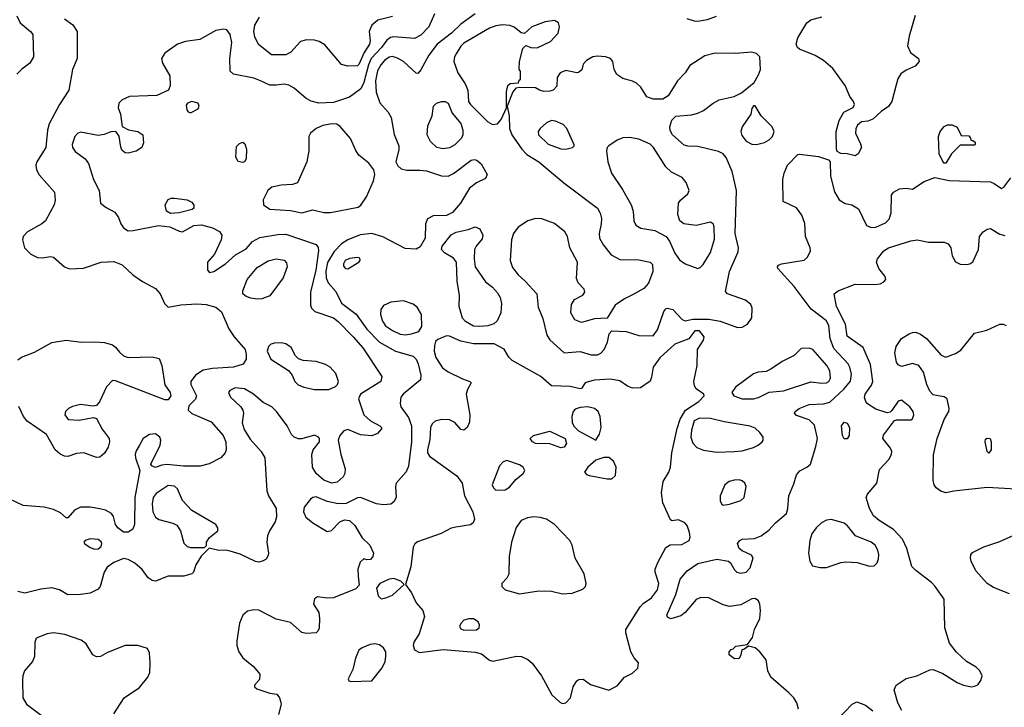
# Model space of a CAD drawing. Extents: x 1173029 to 1307123, y 522559 to 678521.
# Tile 587 of 623: x 1249182 to 1255372, y 624776 to 629099. Entities that reach past the tile are written whole.
import ezdxf

# ---------------------------------------------------------------- set-up
doc = ezdxf.new("R2010")
doc.units = 0

msp = doc.modelspace()

# ---------------------------------------------------------------- linework, layer by layer
at = {"layer": '0CON10XD'}
for points in [[(1249463.8, 629105), (1249516.3, 629066.3), (1249542.9, 629025), (1249543.1, 628855), (1249514.7, 628785.3), (1249491.2, 628655), (1249431.9, 628565), (1249367.5, 628445), (1249357.7, 628405), (1249346, 628295), (1249289.4, 628205), (1249284.3, 628185), (1249288.6, 628155), (1249303.9, 628123.9), (1249402, 628015), (1249406.1, 627963.9), (1249398.8, 627935), (1249345.3, 627834.7), (1249321.4, 627815), (1249232.2, 627765), (1249204.4, 627735), (1249200, 627715), (1249212.9, 627665), (1249252, 627625), (1249295, 627604.4), (1249325, 627602.5), (1249375, 627610), (1249395, 627606.4), (1249464.8, 627544.8), (1249495, 627532.3), (1249583.3, 627536.7), (1249695, 627574.5), (1249775, 627578.1), (1249827, 627557), (1249893.3, 627495), (1249955, 627452.5), (1250035, 627408.6), (1250065.7, 627375), (1250092, 627315), (1250115, 627292), (1250195, 627307.3), (1250295, 627313.2), (1250355, 627308.5), (1250415, 627292.2), (1250451.4, 627261.4), (1250496.9, 627155), (1250531.1, 627105), (1250599.6, 627025), (1250606.8, 626995), (1250605.5, 626965), (1250587.1, 626932.9), (1250526.4, 626913.6), (1250394.7, 626905.3), (1250334.7, 626895.3), (1250286.7, 626865), (1250258.2, 626825), (1250258.5, 626805), (1250294.4, 626735), (1250287.6, 626712.4), (1250245, 626671.2), (1250241.4, 626645), (1250265, 626622.2), (1250385, 626570), (1250461.5, 626485), (1250478.9, 626445), (1250480.8, 626395), (1250474, 626375), (1250446, 626345), (1250373.3, 626306.7), (1250317.4, 626292.6), (1250212.9, 626292.9), (1250107.4, 626302.6), (1250075, 626299.2), (1250034.1, 626284.1), (1250013.6, 626293.6), (1250006.7, 626305), (1250065, 626423.8), (1250070, 626455), (1250062.5, 626475), (1250035, 626496.2), (1249999.2, 626490.8), (1249959.4, 626465), (1249936.3, 626423.7), (1249912.9, 626385), (1249907.5, 626365), (1249909.2, 626345), (1249938, 626265), (1249905.2, 626094.8), (1249903.6, 625925), (1249893.1, 625895), (1249863.7, 625876.3), (1249835, 625877.5), (1249798.1, 625905), (1249785.4, 625925.4), (1249772.5, 625975), (1249758.6, 625995), (1249721.2, 626015), (1249685, 626024.6), (1249624.7, 626034.7), (1249565, 626033.4), (1249526.7, 626015), (1249485, 625967.5), (1249475, 625966.7), (1249439.5, 625999.5), (1249395, 626020.4), (1249335, 626034.7), (1249205, 626045.4), (1249115, 626086.7)], [(1249164.1, 629124.1), (1249185, 629080), (1249250, 629025), (1249264.2, 629005), (1249268.9, 628865), (1249245, 628825.6), (1249195, 628788.2), (1249165, 628756.5)], [(1251790.5, 629135), (1251753.3, 629055), (1251705, 629001.5), (1251665, 628980.9), (1251535, 628990.8), (1251513.6, 628986.4), (1251489.7, 628970.3), (1251456.4, 628925), (1251391.4, 628855), (1251374.9, 628815), (1251345, 628704.5), (1251325.8, 628665), (1251255, 628611.8), (1251155, 628579.3), (1251062.5, 628575), (1251015, 628586.7), (1250982.6, 628602.6), (1250908.3, 628668.3), (1250875, 628687.1), (1250845, 628694.4), (1250795, 628686.9), (1250755, 628688.1), (1250696.2, 628715), (1250655, 628731.4), (1250526.8, 628756.8), (1250506, 628775), (1250503.4, 628855), (1250516, 628955), (1250504.5, 629005), (1250485, 629035.7), (1250465, 629040), (1250415, 629030.8), (1250314.6, 628974.6), (1250225, 628961.9), (1250174.3, 628945.7), (1250095, 628888.9), (1250073.1, 628855), (1250078.9, 628825), (1250126.7, 628745), (1250128.5, 628685), (1250116.9, 628655), (1250045, 628621.5), (1249872.5, 628615), (1249825.9, 628594.1), (1249806.1, 628573.9), (1249802, 628545), (1249816, 628505), (1249827, 628427), (1249865.9, 628405.9), (1249925, 628396), (1249955.8, 628375.8), (1249960, 628325), (1249950, 628295), (1249915, 628271.4), (1249865, 628259.2), (1249845, 628262), (1249826.8, 628276.8), (1249817, 628297), (1249807.5, 628367.5), (1249787, 628397), (1249755, 628394), (1249712.6, 628377.4), (1249675, 628371.5), (1249565, 628392.2), (1249545, 628384.3), (1249528.6, 628365), (1249512.9, 628315), (1249514.3, 628295), (1249530.2, 628270.2), (1249593.7, 628223.7), (1249614.4, 628195), (1249646.7, 628095), (1249680.8, 628025), (1249691.2, 627945), (1249725, 627918), (1249779.4, 627889.4), (1249804, 627855), (1249818.6, 627815), (1249835, 627790), (1249865, 627772.5), (1249895, 627772.9), (1250055, 627805.8), (1250125, 627796.2), (1250185, 627768.8), (1250205, 627766), (1250277.5, 627805), (1250325, 627808.9), (1250395, 627791.1), (1250437.4, 627767.4), (1250452.5, 627745), (1250449.2, 627715), (1250406.1, 627623.9), (1250363.3, 627575), (1250362.5, 627525), (1250375, 627510), (1250403.6, 627516.4), (1250476.7, 627565), (1250539.3, 627620.7), (1250605, 627658.6), (1250646.2, 627703.8), (1250691.4, 627728.6), (1250805, 627748), (1250855, 627750.7), (1251045, 627686.4), (1251057.6, 627667.6), (1251060.3, 627645), (1251044.8, 627525.2), (1251009.6, 627385), (1251009.6, 627305), (1251017.5, 627285), (1251037.5, 627265), (1251154.4, 627225)], [(1252045.6, 629135), (1251955, 629070.8), (1251896.2, 629015), (1251807.7, 628945), (1251754.1, 628875), (1251705, 628784.2), (1251685, 628760), (1251675, 628762), (1251595, 628836.7), (1251558, 628858), (1251525, 628867.5), (1251505, 628862.5), (1251475, 628842.3), (1251451.8, 628815), (1251431.9, 628778.1), (1251418.9, 628715), (1251422.3, 628642.3), (1251446.9, 628576.9), (1251498.5, 628518.5), (1251517.8, 628485), (1251537.4, 628377.4), (1251566.5, 628305), (1251566.4, 628283.6), (1251546.2, 628205), (1251559.5, 628179.5), (1251580.6, 628160.6), (1251615, 628152.9), (1251697, 628153), (1251739.1, 628149.1), (1251835, 628116.9), (1251875, 628115.6), (1251908.9, 628131.1), (1252021.2, 628215), (1252039.1, 628219.1), (1252056.2, 628215), (1252082.4, 628192.4), (1252121.2, 628125), (1252110.5, 628099.5), (1252055, 628072.5), (1252010.5, 628039.5), (1251953.1, 627945), (1251902.9, 627887.1), (1251865, 627868.9), (1251782.5, 627865), (1251745, 627846.2), (1251734.3, 627815), (1251730.8, 627725), (1251699.7, 627670.3), (1251673.9, 627656.1), (1251605, 627660.6), (1251464.8, 627734.8), (1251395, 627753.9), (1251322.6, 627747.4), (1251244.1, 627715.9), (1251205, 627690.7), (1251159, 627641), (1251117.4, 627572.6), (1251107.7, 627517.7), (1251108.9, 627475), (1251120.5, 627445), (1251169.3, 627389.3), (1251205, 627316.5), (1251296.6, 627246.6), (1251365, 627154), (1251445, 627070.9), (1251544.3, 627014.3), (1251655, 626983.3), (1251674, 626964), (1251686.4, 626936.4), (1251704.4, 626865), (1251702.9, 626835), (1251592.5, 626745), (1251578.9, 626725), (1251573.2, 626686.8), (1251578.1, 626665), (1251627.1, 626597.1), (1251645.5, 626545), (1251646.2, 626445), (1251627.3, 626292.7), (1251612.7, 626257.3), (1251549.1, 626185), (1251544.5, 626165), (1251549.6, 626095), (1251535, 626066.9), (1251515, 626053.6), (1251468.3, 626048.3), (1251425, 626055.4), (1251325, 626095.7), (1251305, 626092.2), (1251235, 626058.2), (1251185, 626055.4), (1251115, 626070.4), (1251045, 626098.9), (1251025, 626095.4), (1251010.6, 626085), (1250970.5, 626035), (1250965.5, 626005), (1250982, 625972), (1251025, 625936.2), (1251115, 625881.9), (1251142.6, 625887.4), (1251195, 625942.5), (1251225, 625955.4), (1251255, 625950), (1251288.8, 625918.8), (1251335, 625842), (1251383.3, 625795), (1251406, 625745), (1251403.3, 625725), (1251387.5, 625705), (1251365, 625702.5), (1251345, 625710), (1251321.7, 625688.3), (1251307.5, 625645), (1251310.9, 625600.9), (1251315.4, 625545), (1251295, 625521.4), (1251155, 625464.2), (1251115, 625462), (1251055, 625470.8), (1251035, 625458.8), (1251030, 625425), (1251062.5, 625372.5), (1251066.9, 625335), (1251065.5, 625274.5), (1251057.5, 625255), (1251045, 625244.4), (1250985, 625240), (1250955, 625245.6), (1250885, 625308.6), (1250795, 625329.4), (1250685, 625386.7), (1250655, 625388.5), (1250615, 625381.5), (1250584.7, 625355.3), (1250564, 625305), (1250546.9, 625195), (1250547.9, 625165), (1250560.5, 625125), (1250585, 625087.5), (1250652.1, 625032.1), (1250692, 624985), (1250689.5, 624950.5), (1250657.5, 624915), (1250657.5, 624905), (1250672.7, 624892.7), (1250755, 624866), (1250798.3, 624858.3), (1250815.9, 624835.9), (1250822, 624815), (1250825.7, 624795), (1250809.3, 624730.7)], [(1251525, 629118.5), (1251434.7, 629095.3), (1251395.3, 629064.7), (1251379.6, 629025), (1251384.6, 628965), (1251380.9, 628945), (1251347.5, 628892.5), (1251315, 628816.5), (1251305, 628808.5), (1251245, 628806.9), (1251205, 628818), (1251100.2, 628940.2), (1251065, 628961.8), (1251035, 628970.8), (1250985, 628971.2), (1250948.5, 628961.5), (1250886, 628894), (1250855, 628878.1), (1250765, 628876.9), (1250683.1, 628943.1), (1250660.6, 628990.6), (1250654.6, 629025), (1250659.6, 629065), (1250689.2, 629115)], [(1253560.2, 629119.8), (1253505, 629098), (1253445, 629087.5), (1253425, 629089.5), (1253378.6, 629105)], [(1254811.4, 629125), (1254773.6, 628995), (1254763.3, 628935), (1254783.1, 628893.1), (1254833.3, 628855), (1254836.7, 628835), (1254812.3, 628807.7), (1254755, 628781.2), (1254722.4, 628757.6), (1254703, 628727), (1254690.7, 628680.7), (1254664.7, 628585), (1254645, 628553.9), (1254598.2, 628521.8), (1254545, 628474.4), (1254515, 628461.4), (1254474.2, 628455.8), (1254448.8, 628435), (1254438, 628412), (1254436.2, 628385), (1254469.1, 628319.1), (1254474, 628295), (1254454.2, 628255.8), (1254435, 628243.8), (1254385, 628256.2), (1254345, 628256.7), (1254321.2, 628271.2), (1254316.7, 628285), (1254316.2, 628395), (1254334.5, 628465.5), (1254363.4, 628516.6), (1254423, 628547), (1254430, 628565), (1254423.3, 628585), (1254402, 628615), (1254371.4, 628685), (1254295, 628792.5), (1254235, 628842), (1254183.4, 628873.4), (1254083.7, 628913.7), (1254071.4, 628925), (1254064.4, 628945), (1254074.6, 628985.4), (1254130.3, 629079.7), (1254155, 629098), (1254225, 629116.2)], [(1252155, 628440), (1252185, 628444), (1252208.5, 628471.5), (1252243.3, 628545), (1252241.9, 628645), (1252250, 628685), (1252265, 628697.5), (1252318.3, 628701.7), (1252321.7, 628718.3), (1252330, 628725), (1252330, 628775), (1252322.5, 628785), (1252323.8, 628835), (1252345, 628917.5), (1252365, 628937.5), (1252395, 628923.8), (1252435, 628922), (1252519.1, 628960.9), (1252567.1, 629015), (1252576, 629055), (1252569.2, 629079.2), (1252543.9, 629093.9), (1252485.9, 629085.9), (1252401.2, 629055), (1252355, 629012.5), (1252335, 629016.2), (1252291.5, 629051.5), (1252262.7, 629062.7), (1252216.9, 629066.9), (1252175, 629061.1), (1252135, 629044.6), (1251975, 628951.1), (1251955, 628933.3), (1251925.9, 628884.1), (1251915.5, 628865), (1251910.5, 628835), (1251937.5, 628765), (1251983.5, 628695), (1251999.2, 628655), (1252003.9, 628585), (1252016.2, 628565), (1252126.2, 628456.2), (1252155, 628440)], [(1252775, 626991.3), (1252815, 626992.3), (1252836.7, 627003.3), (1252856.9, 627025), (1252877.7, 627072.3), (1252888.8, 627125), (1252905, 627143.3), (1252995, 627138.1), (1253075, 627112.5), (1253165, 627112), (1253191.1, 627148.9), (1253231.5, 627265), (1253245, 627281.4), (1253255, 627284.4), (1253288, 627278), (1253346.7, 627215), (1253365, 627206.2), (1253415, 627215.8), (1253515, 627217.1), (1253585, 627204.2), (1253695, 627164.4), (1253725, 627166.7), (1253757.5, 627185), (1253785.8, 627225), (1253787.5, 627285), (1253778.7, 627308.7), (1253746.2, 627336.2), (1253632.5, 627375), (1253619.3, 627389.3), (1253645.6, 627515), (1253699.5, 627640.5), (1253700.6, 627665), (1253680.8, 627755), (1253688.3, 628025), (1253662.1, 628145), (1253623.2, 628233.2), (1253605.6, 628255.6), (1253575, 628269.2), (1253445, 628302), (1253383.2, 628303.2), (1253359.7, 628309.7), (1253287.1, 628375), (1253272.6, 628402.6), (1253269.2, 628425), (1253283, 628467), (1253307.3, 628492.7), (1253405, 628500.8), (1253445, 628510.6), (1253482, 628528), (1253542, 628575), (1253580, 628595), (1253673.4, 628616.6), (1253720.3, 628639.7), (1253798.8, 628705), (1253827.9, 628752.1), (1253840, 628785), (1253834.5, 628864.5), (1253815, 628887.1), (1253785, 628895.6), (1253685, 628887.3), (1253555, 628887.5), (1253488.7, 628871.3), (1253395, 628810), (1253366, 628765), (1253317.1, 628715), (1253259.3, 628620.7), (1253225, 628600), (1253165, 628600), (1253125, 628613.3), (1253086.2, 628675), (1253059.5, 628699.5), (1253035, 628712.9), (1252975, 628728.9), (1252937.1, 628755), (1252920, 628785), (1252910.8, 628835), (1252896, 628855), (1252865.4, 628865.4), (1252815, 628870), (1252784.5, 628865.5), (1252745, 628843.3), (1252725, 628820), (1252716.1, 628783.9), (1252695, 628766.7), (1252684.1, 628764.1), (1252615, 628780), (1252580, 628765), (1252562, 628735), (1252558.8, 628681.2), (1252535, 628656), (1252515, 628649.2), (1252478.3, 628648.3), (1252450, 628655), (1252425, 628670), (1252325, 628672.5), (1252301.7, 628668.3), (1252282.5, 628645), (1252247.5, 628555), (1252259.4, 628495), (1252261.5, 628415), (1252275.5, 628375), (1252339.1, 628285), (1252370.9, 628250.9), (1252445.6, 628205), (1252602.7, 628072.7), (1252814.6, 627915), (1252831.9, 627881.9), (1252839.1, 627849.1), (1252838.5, 627815), (1252825.3, 627755), (1252828, 627725), (1252852.2, 627682.2), (1252900.6, 627620.6), (1252955, 627592.2), (1253075, 627588.9), (1253145, 627574), (1253159.7, 627559.7), (1253161.9, 627515), (1253135, 627442), (1253105, 627410), (1253035, 627368.9), (1252985.4, 627344.6), (1252926.8, 627303.2), (1252875, 627223.3), (1252795, 627217.8), (1252715, 627194.5), (1252672.6, 627212.6), (1252647.7, 627255), (1252650.7, 627309.3), (1252670.9, 627339.1), (1252722.2, 627367.8), (1252735.8, 627385), (1252730, 627405), (1252694.2, 627445), (1252682.1, 627472.1), (1252688.9, 627575), (1252640, 627665), (1252625.3, 627735), (1252610.4, 627765), (1252545, 627817.5), (1252465, 627847.1), (1252425, 627848.8), (1252376.6, 627833.4), (1252315, 627794.4), (1252286.4, 627755), (1252274.5, 627714.5), (1252266.4, 627585), (1252281.1, 627541.1), (1252315, 627494.4), (1252360, 627455), (1252432.5, 627375), (1252442.2, 627292.2), (1252470.4, 627220.4), (1252496.9, 627115), (1252515, 627085.5), (1252605, 627005.5), (1252705, 627013.1), (1252775, 626991.3)], [(1250255, 628513.8), (1250305, 628537.5), (1250311.2, 628555), (1250303.3, 628575), (1250265, 628584.2), (1250236.2, 628575), (1250229.5, 628560.5), (1250232.7, 628532.7), (1250240.5, 628520.5), (1250255, 628513.8)], [(1251845, 628286.9), (1251805, 628295.8), (1251763.9, 628333.9), (1251743.3, 628375), (1251748.3, 628431.7), (1251776, 628495), (1251783.8, 628555), (1251803.3, 628575), (1251835, 628584.3), (1251857.5, 628585), (1251876.9, 628575), (1251901.7, 628511.7), (1251955, 628445.8), (1251968.2, 628405), (1251968.5, 628375), (1251959.5, 628355), (1251918.1, 628311.9), (1251885, 628293.1), (1251845, 628286.9)], [(1253815, 628313.5), (1253865, 628326.7), (1253895, 628343.3), (1253915.6, 628365), (1253924.4, 628395), (1253912.9, 628425), (1253843.8, 628495), (1253805, 628557.5), (1253795, 628557.5), (1253785, 628540), (1253778, 628505), (1253724.2, 628425), (1253716, 628395), (1253721.7, 628371.7), (1253750, 628335), (1253785, 628315.6), (1253815, 628313.5)], [(1250955, 627884.2), (1251025, 627902.5), (1251095, 627887.3), (1251136.9, 627886.9), (1251310, 627920), (1251327.1, 627932.9), (1251362, 627985), (1251405.6, 628085), (1251415.8, 628125), (1251408, 628155), (1251376.6, 628196.6), (1251315, 628247.7), (1251295, 628276.4), (1251261.1, 628351.1), (1251196.9, 628426.9), (1251175, 628441.8), (1251145, 628444.7), (1251087.2, 628432.8), (1251045.9, 628414.1), (1251010, 628385), (1251000.6, 628365), (1250999.4, 628275), (1250986.4, 628205), (1250927.7, 628072.3), (1250897.7, 628062.3), (1250825, 628058.6), (1250766.7, 628045), (1250742.5, 628025), (1250713.1, 627966.9), (1250714, 627935), (1250755, 627906.9), (1250885, 627900), (1250955, 627884.2)], [(1252615, 628284.4), (1252657.5, 628295), (1252667.5, 628305), (1252667, 628313), (1252622, 628415), (1252599.1, 628439.1), (1252550.9, 628460.9), (1252525, 628464.4), (1252495, 628450), (1252454.4, 628415), (1252442.2, 628395), (1252444.4, 628375), (1252505, 628316.9), (1252585, 628286.9), (1252615, 628284.4)], [(1255005, 628197.5), (1254995, 628197.5), (1254985, 628207.5), (1254962, 628255), (1254957.5, 628365), (1254970, 628395), (1254995, 628427.5), (1255015, 628438), (1255045, 628438.8), (1255075, 628422.5), (1255101.7, 628371.7), (1255148.3, 628368.3), (1255160, 628355), (1255161.7, 628341.7), (1255175, 628340), (1255188.3, 628328.3), (1255190, 628315), (1255185, 628310), (1255095, 628310), (1255041.2, 628255), (1255005, 628197.5)], [(1250585, 628201.2), (1250555, 628206.7), (1250540, 628235), (1250545, 628302.5), (1250565, 628321.2), (1250585, 628328.8), (1250598.3, 628318.3), (1250607.1, 628285), (1250605.6, 628224.4), (1250595, 628206.2), (1250585, 628201.2)], [(1253445, 627534.3), (1253459.8, 627540.2), (1253479.8, 627560.2), (1253525, 627636), (1253549.9, 627720.1), (1253549.1, 627795), (1253543.3, 627813.3), (1253525, 627825.8), (1253435, 627805.5), (1253357.5, 627815), (1253332, 627835), (1253320, 627875), (1253324, 627945), (1253335.8, 627964.2), (1253382.5, 628005), (1253390, 628025), (1253372, 628075), (1253347.6, 628107.6), (1253280.3, 628140.3), (1253245, 628174), (1253167.3, 628295), (1253145, 628316.2), (1253075, 628348.5), (1253015, 628358.2), (1252973.4, 628356.6), (1252937.7, 628342.3), (1252886, 628305), (1252876.2, 628295), (1252871.2, 628275), (1252879.4, 628205), (1252903, 628133), (1252971.9, 628031.9), (1253027.1, 627935), (1253039.2, 627895), (1253043.8, 627835), (1253056.1, 627806.1), (1253087.7, 627787.7), (1253174.4, 627774.4), (1253246.5, 627736.5), (1253267.5, 627707.5), (1253300.7, 627630.7), (1253330, 627590), (1253365, 627564.6), (1253445, 627534.3)], [(1254077.5, 624765), (1254067.5, 624805), (1254048, 624835), (1254016.6, 624866.6), (1253905, 624966), (1253885.8, 625005), (1253874.2, 625075), (1253835, 625124), (1253805, 625150), (1253765, 625160), (1253735, 625140), (1253721.7, 625138.3), (1253716.7, 625105), (1253705, 625082.5), (1253675, 625081.2), (1253642.5, 625105), (1253642.5, 625125), (1253655, 625140), (1253667, 625143), (1253685, 625160), (1253758.3, 625171.7), (1253788.8, 625215), (1253802.5, 625265), (1253836.2, 625335), (1253839.6, 625385), (1253835.6, 625425), (1253826.4, 625446.4), (1253805, 625460), (1253785, 625457.8), (1253715, 625420), (1253645, 625409.2), (1253605, 625419.4), (1253515, 625464), (1253463.9, 625466.1), (1253435, 625453.8), (1253365, 625372), (1253339.1, 625350.9), (1253275, 625332.5), (1253255, 625343.3), (1253251.2, 625355), (1253307.5, 625485), (1253335, 625581.2), (1253377.5, 625635), (1253445, 625679.5), (1253565, 625708.1), (1253637.5, 625695), (1253650, 625685), (1253675, 625640), (1253690, 625625), (1253715, 625618.6), (1253750, 625625), (1253775, 625652.5), (1253792.5, 625715), (1253783, 625733), (1253725, 625758.8), (1253705, 625773.8), (1253695.8, 625805), (1253709.2, 625825), (1253725, 625832.2), (1253802.3, 625837.7), (1253844, 625854), (1253890.9, 625889.1), (1253933.7, 625936.3), (1254002, 625995), (1254011.4, 626025), (1254016.9, 626105), (1254049.1, 626180.9), (1254065, 626236.7), (1254087, 626263), (1254130, 626285), (1254153.8, 626305), (1254187.5, 626415), (1254196.8, 626465), (1254179.4, 626549.4), (1254145, 626582.5), (1254065, 626610), (1254052.5, 626625), (1254056.7, 626635), (1254083.3, 626655), (1254145, 626679.1), (1254235, 626684.6), (1254275, 626695.3), (1254363.4, 626776.6), (1254404.3, 626825.7), (1254411.2, 626871.2), (1254401.5, 626915), (1254390, 626935), (1254301.4, 627031.4), (1254278.1, 627095), (1254272.8, 627135), (1254270, 627175), (1254255, 627205.5), (1254158.8, 627278.8), (1254051.7, 627421.7), (1253948.8, 627535), (1253946.7, 627545), (1253953.3, 627555), (1253972.5, 627565), (1254115, 627586.7), (1254134.1, 627605.9), (1254153.9, 627646.1), (1254152, 627665), (1254123.1, 627735), (1254117.4, 627817.4), (1254100.3, 627870.3), (1254065, 627916.2), (1253982.5, 627955), (1253980, 628095), (1253987.5, 628135), (1254008.8, 628185), (1254075, 628250.8), (1254085, 628254), (1254205, 628238.8), (1254267, 628217), (1254277.5, 628205), (1254280, 628115), (1254304.1, 628015.9), (1254335, 627965.7), (1254372.6, 627942.6), (1254414.4, 627934.4), (1254455, 627908.8), (1254506.2, 627805), (1254535, 627793.1), (1254565, 627794.5), (1254625, 627820.8), (1254649.2, 627845), (1254660, 627885), (1254663.8, 627995), (1254676.1, 628013.9), (1254712.5, 628035), (1254755, 628040), (1254795, 628033.8), (1254868.7, 628081.3), (1254935, 628106.2), (1255025, 628087.5), (1255285, 628078.8), (1255309.2, 628069.2), (1255355, 628036.7), (1255370, 628045), (1255414, 628105)], [(1250130.5, 627880.5), (1250104.4, 627894.4), (1250095.8, 627935), (1250115, 627967.5), (1250135, 627977.5), (1250155, 627977.1), (1250235.5, 627965.5), (1250265, 627951.2), (1250276.1, 627933.9), (1250276.2, 627915), (1250267.5, 627905), (1250185, 627884.2), (1250130.5, 627880.5)], [(1252075, 627169.1), (1252035, 627172.7), (1251985, 627201.5), (1251965, 627222.5), (1251945.5, 627295), (1251947.1, 627365), (1251931.8, 627455), (1251927.5, 627575), (1251910.2, 627600.2), (1251852.4, 627632.4), (1251834.2, 627655), (1251837.5, 627675), (1251894.3, 627745.7), (1251926.8, 627763.2), (1252000.7, 627779.3), (1252045, 627796), (1252075, 627783.3), (1252094, 627745), (1252089.7, 627720.3), (1252051.2, 627675), (1252042, 627655), (1252040, 627595), (1252046.1, 627546.1), (1252110, 627450), (1252155, 627417.5), (1252185, 627382.5), (1252202.6, 627352.6), (1252211.5, 627315), (1252206.2, 627255), (1252184.7, 627205.3), (1252164, 627186), (1252125, 627174.7), (1252075, 627169.1)], [(1254727, 624757), (1254703.8, 624805), (1254680, 624885), (1254692.5, 624915), (1254755, 624957.5), (1254822.5, 624975), (1254905, 625012), (1254925, 625014), (1254985, 624988), (1255075, 624931.4), (1255115, 624915.7), (1255165, 624905.8), (1255185, 624908), (1255205, 624916.7), (1255224.3, 624945.7), (1255232.9, 624975), (1255218.1, 625005), (1255195, 625027.8), (1255133.8, 625063.8), (1255072.4, 625122.4), (1255028.7, 625178.7), (1254998, 625275), (1254993.3, 625455), (1254938, 625535), (1254915, 625561.2), (1254815.7, 625635.7), (1254791.2, 625661.2), (1254760, 625775), (1254733.2, 625833.2), (1254675, 625894.6), (1254585, 625949.6), (1254550.4, 625980.4), (1254525.5, 626025), (1254504.2, 626095), (1254513.2, 626116.8), (1254570.6, 626185), (1254588, 626272), (1254646.9, 626335), (1254663.3, 626365), (1254664.4, 626385), (1254656.7, 626405), (1254608.8, 626465), (1254613, 626487), (1254681.7, 626578.3), (1254695, 626583.3), (1254785, 626583.3), (1254795, 626590), (1254804, 626615), (1254800, 626635), (1254778.8, 626665), (1254725, 626706.2), (1254705, 626701.2), (1254665, 626642.5), (1254655, 626632.5), (1254635, 626626.7), (1254565, 626651.2), (1254513.2, 626683.2), (1254501.7, 626698.3), (1254493.2, 626723.2), (1254497.5, 626745), (1254537.9, 626802.1), (1254546.5, 626825), (1254531.5, 626931.5), (1254485, 627038.6), (1254385, 627110), (1254374.4, 627185), (1254316.9, 627295), (1254303.1, 627375), (1254327.5, 627395), (1254435.5, 627435.5), (1254556.8, 627433.2), (1254591.2, 627438.8), (1254615, 627450), (1254626.7, 627465), (1254623.8, 627485), (1254584.3, 627534.3), (1254568, 627575), (1254576, 627595), (1254614.2, 627645), (1254645, 627664.4), (1254785, 627708.9), (1254825, 627715.4), (1254895, 627700.9), (1254995, 627700), (1255018.8, 627688.8), (1255036.2, 627665), (1255044, 627615), (1255065.8, 627575.8), (1255095, 627561.2), (1255135, 627560), (1255155.8, 627564.2), (1255175, 627577.5), (1255209.2, 627655), (1255215.7, 627735), (1255240, 627765), (1255265, 627781.9), (1255285.5, 627785.5), (1255345, 627750.6), (1255375, 627741.4)], [(1250675, 627342.2), (1250635, 627349.2), (1250605, 627358.9), (1250584.5, 627374.5), (1250584.4, 627395), (1250612.7, 627465), (1250675, 627540.5), (1250745, 627583.8), (1250795.4, 627595.4), (1250845, 627587.5), (1250860.3, 627570.3), (1250864.3, 627545), (1250837.9, 627475), (1250755, 627362.5), (1250705, 627344.6), (1250675, 627342.2)], [(1251245, 627533.6), (1251313.8, 627575), (1251323.3, 627585), (1251320, 627600), (1251305, 627603.8), (1251255, 627597.9), (1251228.9, 627585), (1251217.5, 627565), (1251218.5, 627548.5), (1251231.2, 627535), (1251245, 627533.6)], [(1251605, 627116.7), (1251645, 627124.6), (1251690.8, 627139.2), (1251709.4, 627170.6), (1251707.3, 627245), (1251681.5, 627291.5), (1251655, 627310.4), (1251595, 627331.8), (1251515.9, 627324.1), (1251468.5, 627301.5), (1251453.4, 627276.6), (1251451.5, 627245), (1251463.1, 627203.1), (1251481.8, 627175), (1251525, 627144.7), (1251575, 627122), (1251605, 627116.7)], [(1251154.4, 627225), (1251185, 627202), (1251279.6, 627105), (1251338.5, 627035), (1251458, 626855), (1251452.5, 626825), (1251325, 626745.5), (1251312.7, 626715), (1251345.6, 626615), (1251387.8, 626577.8), (1251446.7, 626545), (1251456.7, 626535), (1251456.4, 626526.4), (1251431.7, 626498.3), (1251395, 626482.5), (1251325, 626488.1), (1251245, 626523.5), (1251219.2, 626515), (1251194.2, 626485.8), (1251183.9, 626455), (1251201.2, 626365), (1251228.9, 626275), (1251225.6, 626245), (1251215, 626224), (1251178.3, 626191.7), (1251145, 626185.4), (1251093.8, 626203.8), (1251045.3, 626245.3), (1251023.5, 626285), (1251019.5, 626365), (1251027.1, 626395), (1251067.5, 626445), (1251067.8, 626465), (1251060.6, 626475), (1251035, 626487.1), (1250955, 626464.2), (1250935, 626464.2), (1250907.5, 626475), (1250891.7, 626491.7), (1250863.8, 626545), (1250796.5, 626636.5), (1250768.2, 626665), (1250713, 626693), (1250651.8, 626745), (1250595, 626778.1), (1250536.2, 626783.8), (1250502.4, 626767.6), (1250495.7, 626754.3), (1250506.5, 626725), (1250573.3, 626665), (1250584.5, 626645), (1250588.8, 626625), (1250581.6, 626565), (1250592.8, 626522.8), (1250632, 626462), (1250701.1, 626385), (1250722.7, 626345), (1250736.7, 626136.7), (1250745.5, 626105.5), (1250795.3, 626025.3), (1250797, 625973), (1250788, 625942), (1250752, 625885), (1250740, 625855), (1250735.7, 625815), (1250745.7, 625745), (1250743, 625727), (1250732.1, 625707.9), (1250713.6, 625696.4), (1250685, 625689.6), (1250665, 625692.1), (1250568.7, 625738.7), (1250505, 625758.1), (1250475, 625764.3), (1250435, 625762), (1250372.5, 625777.5), (1250323, 625727), (1250288.8, 625671.2), (1250275.8, 625625), (1250265, 625614.3), (1250215, 625601.5), (1250115, 625600), (1250035, 625568.8), (1250015, 625572.7), (1249989.2, 625589.2), (1249952.1, 625642.1), (1249905, 625681.5), (1249865, 625705.5), (1249835, 625711.2), (1249773.1, 625686.9), (1249731.9, 625658.1), (1249714.1, 625625.9), (1249688.8, 625535), (1249675, 625517.8), (1249625, 625492.9), (1249565, 625484.6), (1249485, 625484.2), (1249433.3, 625515), (1249385, 625526.9), (1249315, 625518.5), (1249214.4, 625494.4), (1249170, 625505)], [(1255445, 626148.5), (1255265, 626158.2), (1255054.1, 626135.9), (1255005, 626123.8), (1254972.5, 626135), (1254943.3, 626155), (1254931.2, 626175), (1254924.3, 626204.3), (1254926.4, 626363.6), (1254950.4, 626465), (1254994.5, 626585), (1255022.5, 626635), (1255025.7, 626655), (1255013.3, 626715), (1254995, 626727.5), (1254955.8, 626734.2), (1254925, 626741.4), (1254904.1, 626764.1), (1254886, 626805), (1254863.6, 626883.6), (1254835, 626925.7), (1254795, 626936.5), (1254725, 626919.4), (1254705, 626930), (1254694.4, 626945), (1254683.6, 627005), (1254692.5, 627045), (1254725, 627094.2), (1254775, 627123.1), (1254795, 627133.1), (1254815, 627134.4), (1254845, 627122.9), (1254882.5, 627095), (1254975, 626990.6), (1255005, 626978.2), (1255065, 626999.4), (1255098.6, 627021.4), (1255185, 627128.6), (1255262.4, 627147.6), (1255345, 627185.6), (1255365, 627185.8), (1255385, 627175.8)], [(1252595, 624800), (1252615, 624804.2), (1252644, 624835), (1252662, 624905), (1252685, 624942.5), (1252698.3, 624951.7), (1252723.9, 624953.9), (1252769.7, 624919.7), (1252885.9, 624884.1), (1252938.8, 624911.2), (1252984.1, 624965.9), (1253035, 624990), (1253068.3, 625021.7), (1253072.5, 625055), (1253045, 625086.7), (1253024.5, 625124.5), (1252991.9, 625245), (1252993.1, 625265), (1253082.2, 625407.8), (1253101.9, 625428.1), (1253155, 625463.5), (1253191.4, 625515), (1253199.7, 625555), (1253177.1, 625625), (1253177.3, 625645), (1253193.3, 625686.7), (1253245, 625780), (1253272.3, 625797.7), (1253345, 625798.9), (1253390.8, 625825), (1253397.5, 625845), (1253392.5, 625875), (1253379.1, 625919.1), (1253363.3, 625935), (1253325, 625953.8), (1253285, 625947.5), (1253273.9, 625953.9), (1253225, 626062.5), (1253217.6, 626125), (1253227.3, 626195), (1253263.5, 626255), (1253274.4, 626285), (1253281.1, 626375), (1253315, 626528.8), (1253335, 626588), (1253368, 626645), (1253452.4, 626697.6), (1253486, 626735), (1253483.3, 626745), (1253435, 626779.2), (1253425, 626796.2), (1253419.7, 626825), (1253441.1, 626925), (1253444.2, 627025), (1253480.8, 627085), (1253485.8, 627105), (1253455, 627142), (1253427.3, 627142.7), (1253387.9, 627092.1), (1253301.3, 627058.7), (1253205.9, 626974.1), (1253164.5, 626915), (1253155, 626852.5), (1253145, 626826), (1253085, 626785.5), (1253035, 626781.4), (1253004.3, 626794.3), (1252955, 626829.2), (1252895, 626838.8), (1252795, 626832.2), (1252756.8, 626823.2), (1252736.7, 626815), (1252715, 626780), (1252705, 626777.5), (1252642.5, 626792.5), (1252525, 626796.9), (1252458.1, 626855), (1252277.3, 626957.3), (1252257.4, 626977.4), (1252227.1, 627027.1), (1252165, 627060.7), (1252035, 627061.7), (1251955, 627078.8), (1251885, 627109.2), (1251865, 627112.1), (1251810.6, 627089.4), (1251797.1, 627075), (1251789.7, 627049.7), (1251788.9, 627015), (1251798.7, 626975), (1251841, 626911), (1251875, 626884.7), (1251965, 626841.1), (1252012.5, 626825), (1252020, 626815), (1251997, 626773), (1251990, 626745), (1252012.9, 626615), (1252010.3, 626569.7), (1251995.8, 626534.2), (1251975, 626518), (1251955, 626522.5), (1251917.5, 626567.5), (1251885, 626582.7), (1251835.4, 626584.6), (1251795, 626574.4), (1251775, 626558), (1251764.6, 626535.4), (1251761.1, 626458.9), (1251745.4, 626395), (1251746.2, 626375), (1251758.5, 626355), (1251930.8, 626230.8), (1251963.5, 626185), (1251979.5, 626105), (1252030, 626005), (1252040.7, 625959.3), (1252033.6, 625936.4), (1252015.9, 625924.1), (1251925, 625908.9), (1251895, 625901.9), (1251832.1, 625867.9), (1251682.9, 625817.1), (1251666.2, 625803.8), (1251656.7, 625783.3), (1251640.5, 625659.5), (1251608.3, 625548.3), (1251646.4, 625496.4), (1251673.8, 625433.8), (1251717.5, 625385), (1251727.8, 625347.8), (1251692.6, 625237.4), (1251660, 625185), (1251655.8, 625165), (1251665, 625137.5), (1251695, 625121.2), (1251845, 625140.5), (1252045, 625122.9), (1252085, 625112.2), (1252135, 625072.5), (1252155.7, 625065.7), (1252305, 625096.9), (1252337.5, 625095), (1252376.2, 625076.2), (1252403.7, 625053.7), (1252462, 624975), (1252526.7, 624855), (1252577.9, 624807.9), (1252595, 624800)], [(1249170.1, 626959.9), (1249193.2, 626976.8), (1249275, 627008.5), (1249385, 627069.4), (1249475, 627084.5), (1249571.1, 627071.1), (1249654.6, 627074.6), (1249715, 627069.5), (1249766, 627055), (1249785, 627040.8), (1249808.8, 627008.8), (1249835, 626985.7), (1249865, 626974.4), (1250015, 626980), (1250058.9, 626968.9), (1250075.5, 626925), (1250093.9, 626803.9), (1250127.5, 626755), (1250132.5, 626735), (1250115, 626709.4), (1250095, 626708.1), (1249785, 626828), (1249765, 626830), (1249728.9, 626791.1), (1249684, 626696), (1249665, 626674), (1249645, 626670), (1249565, 626678.7), (1249515, 626667.7), (1249488, 626655), (1249470.8, 626635), (1249466.2, 626615), (1249485.9, 626585.9), (1249555, 626581.1), (1249645, 626598), (1249665, 626591.2), (1249700.4, 626525), (1249743.8, 626465), (1249747.1, 626445), (1249737.6, 626412.4), (1249715, 626374), (1249685, 626348), (1249665, 626346)], [(1251035, 626773.1), (1251125, 626774.8), (1251167.7, 626792.3), (1251179.7, 626805), (1251185.8, 626825), (1251170.6, 626875), (1251134.8, 626914.8), (1251105, 626931.2), (1251045, 626950.5), (1250965, 626957.1), (1250935.8, 626965.8), (1250916.3, 626986.3), (1250888.3, 627038.3), (1250855, 627060.7), (1250825, 627066.8), (1250784.6, 627065.4), (1250761.7, 627058.3), (1250746, 627044), (1250738.9, 627015), (1250761.8, 626965), (1250872.8, 626892.8), (1250894.7, 626865), (1250912.3, 626825), (1250932.9, 626802.9), (1250967.8, 626787.8), (1251035, 626773.1)], [(1253795, 626714.7), (1253826.8, 626723.2), (1253893.7, 626756.3), (1253985, 626764.7), (1254155, 626821.2), (1254225, 626813.3), (1254255, 626816.5), (1254269.4, 626825), (1254279.1, 626845), (1254275, 626891.2), (1254255.5, 626925), (1254168.6, 627025), (1254145, 627033.3), (1254095, 627031.2), (1254051.4, 626988.6), (1253975, 626950), (1253905, 626901.1), (1253875, 626888.1), (1253825, 626883.1), (1253795, 626873.3), (1253681.4, 626788.6), (1253660, 626755), (1253670.8, 626735), (1253725, 626714.7), (1253795, 626714.7)], [(1249665, 626346), (1249585, 626375.4), (1249538.6, 626371.4), (1249485, 626353.3), (1249464.6, 626354.6), (1249435, 626368.6), (1249404.3, 626395), (1249350.6, 626490.6), (1249229.2, 626575), (1249205.7, 626605), (1249176.8, 626666.8)], [(1252805, 626456.2), (1252827.6, 626492.4), (1252837.7, 626535), (1252830.6, 626605), (1252818, 626635), (1252795, 626655.3), (1252755, 626664.8), (1252705, 626661.9), (1252675, 626651.1), (1252661.3, 626635), (1252653.7, 626605), (1252655.8, 626565.8), (1252665, 626543.6), (1252695, 626514.7), (1252805, 626456.2)], [(1253565, 626380.4), (1253675, 626384.6), (1253725, 626389.3), (1253795, 626408.8), (1253825, 626423.4), (1253850.8, 626445), (1253856.8, 626455), (1253856.2, 626475), (1253835, 626504.5), (1253805, 626531.8), (1253775, 626544.5), (1253610.5, 626570.5), (1253525, 626592.7), (1253455, 626592.9), (1253421.9, 626578.1), (1253405, 626517.5), (1253401.8, 626475), (1253415, 626436), (1253439.1, 626409.1), (1253481.7, 626391.7), (1253565, 626380.4)], [(1254385, 626464), (1254365, 626464), (1254354.5, 626484.5), (1254349.4, 626545), (1254365, 626568), (1254385, 626563.3), (1254398, 626535), (1254396.1, 626483.9), (1254385, 626464)], [(1252585, 626408), (1252515, 626432.5), (1252425, 626434.5), (1252406, 626445), (1252391.2, 626465), (1252412.5, 626485), (1252515, 626512), (1252611.1, 626465), (1252618.9, 626435), (1252605, 626411.2), (1252585, 626408)], [(1255275, 626373.8), (1255263.8, 626385), (1255251.2, 626445), (1255255, 626462.5), (1255265, 626468.8), (1255282.5, 626465), (1255290, 626445), (1255288.8, 626395), (1255275, 626373.8)], [(1252175, 626142), (1252235, 626143.6), (1252260.6, 626159.4), (1252302.3, 626207.7), (1252347.8, 626245), (1252358.1, 626265), (1252346.9, 626285), (1252325, 626299.6), (1252245, 626328.2), (1252220.7, 626319.3), (1252199.6, 626295), (1252152.9, 626175), (1252160, 626155), (1252175, 626142)], [(1252875, 626211.4), (1252905, 626212), (1252927.5, 626232.5), (1252932.9, 626285), (1252914.5, 626324.5), (1252885, 626347.5), (1252855, 626345.8), (1252805, 626328.9), (1252753.1, 626285), (1252734, 626255), (1252745, 626238.8), (1252763.2, 626233.2), (1252875, 626211.4)], [(1253605, 626046.2), (1253645, 626052.2), (1253715, 626076.4), (1253736.4, 626095), (1253748.5, 626165), (1253741.8, 626185), (1253725, 626199.6), (1253705, 626206), (1253674.5, 626204.5), (1253642, 626195), (1253615.4, 626174.6), (1253585.6, 626105), (1253585.7, 626075), (1253594, 626055), (1253605, 626046.2)], [(1250345, 625780), (1250357.5, 625792.5), (1250356.7, 625815), (1250375, 625843.3), (1250428.8, 625885), (1250428, 625905), (1250414.4, 625924.4), (1250265, 626014), (1250206.4, 626076.4), (1250175, 626148.8), (1250156.1, 626166.1), (1250115, 626169.6), (1250039.9, 626120.1), (1250021.8, 626095), (1250014.1, 626055), (1250018.9, 626005), (1250035, 625972.2), (1250056, 625956), (1250143.9, 625933.9), (1250170.5, 625920.5), (1250192.9, 625885), (1250215, 625807.5), (1250235, 625787.5), (1250255, 625780), (1250345, 625780)], [(1252325, 625488.9), (1252445, 625509.1), (1252525, 625506.8), (1252595, 625490), (1252655, 625494.6), (1252722.2, 625517.8), (1252738.6, 625535), (1252743.1, 625555), (1252731.5, 625615), (1252675, 625714.4), (1252655.2, 625795.2), (1252640.7, 625825), (1252545, 625926.4), (1252495, 625957.9), (1252455, 625970.4), (1252415, 625973.3), (1252375, 625966.7), (1252335, 625949.6), (1252303.6, 625906.4), (1252274.8, 625815), (1252258.7, 625725), (1252257.2, 625612.8), (1252245, 625587.5), (1252212.9, 625555), (1252212.9, 625535), (1252235, 625514.5), (1252325, 625488.9)], [(1254214.4, 625654.4), (1254255, 625654.5), (1254343.8, 625686.2), (1254375, 625690.5), (1254447, 625687), (1254525, 625663.8), (1254553.9, 625666.1), (1254573.3, 625685), (1254581.2, 625708.8), (1254584.2, 625735), (1254577.1, 625765), (1254560, 625795), (1254536, 625815), (1254437.1, 625855), (1254387.2, 625917.3), (1254365, 625934.6), (1254285, 625957.5), (1254255, 625953.3), (1254224, 625936), (1254190, 625905), (1254163.2, 625866.8), (1254148.6, 625825), (1254142.2, 625745), (1254149.2, 625695), (1254165.9, 625665.9), (1254214.4, 625654.4)], [(1249655, 625770.6), (1249675, 625771.4), (1249693.6, 625786.4), (1249698.5, 625805), (1249695, 625816.7), (1249675, 625831.8), (1249625, 625835.9), (1249594, 625825), (1249586, 625815), (1249589.2, 625805), (1249625, 625780.5), (1249655, 625770.6)], [(1255405, 625489.1), (1255305, 625529.5), (1255264.7, 625554.7), (1255192.9, 625635), (1255164, 625695), (1255158.8, 625715), (1255162.5, 625735), (1255171.7, 625748.3), (1255244.4, 625785.6), (1255345, 625818.6), (1255455, 625869.2)], [(1251455, 625457.5), (1251485, 625463.3), (1251525, 625481.4), (1251598.3, 625548.3), (1251578.3, 625568.3), (1251535, 625585.6), (1251505, 625581.8), (1251446.9, 625555), (1251424.5, 625525), (1251435, 625477.5), (1251455, 625457.5)], [(1251975, 625260.6), (1252055, 625263.1), (1252071.2, 625275), (1252073.3, 625295), (1252065, 625312.5), (1252035, 625333.3), (1252005, 625333.3), (1251975, 625323.3), (1251955, 625303.3), (1251948, 625285), (1251955, 625268.8), (1251975, 625260.6)], [(1249774, 624735), (1249838, 624835), (1249935, 624900), (1249987.5, 624965), (1250000, 624995), (1250002.5, 625055), (1249997.7, 625117.7), (1249985.9, 625145.9), (1249925.7, 625165.7), (1249845, 625164.4), (1249735, 625120.6), (1249690, 625095), (1249665, 625092.9), (1249642.5, 625105), (1249599.5, 625175), (1249568.3, 625198.3), (1249465, 625233.8), (1249395, 625244.3), (1249355, 625238), (1249285, 625210), (1249276.7, 625185), (1249276, 625095), (1249262, 625065), (1249212.5, 625005), (1249201.4, 624975), (1249200.6, 624945), (1249202.2, 624835), (1249225.6, 624795), (1249325, 624721.4)], [(1251265, 624937.5), (1251395, 624943.3), (1251460.8, 625025), (1251480, 625065), (1251484, 625095), (1251483.3, 625125), (1251469.5, 625149.5), (1251445, 625168.8), (1251415.8, 625175.8), (1251385, 625170.8), (1251335, 625150.6), (1251315, 625135.6), (1251293.4, 625085), (1251277.2, 625012.8), (1251247.5, 624955), (1251251.7, 624941.7), (1251265, 624937.5)], [(1254320, 624695), (1254415, 624796.7), (1254445, 624811.2), (1254499.7, 624789.7), (1254546.7, 624755)]]:
    msp.add_lwpolyline(points, dxfattribs=at)

doc.saveas('drawing.dxf')
